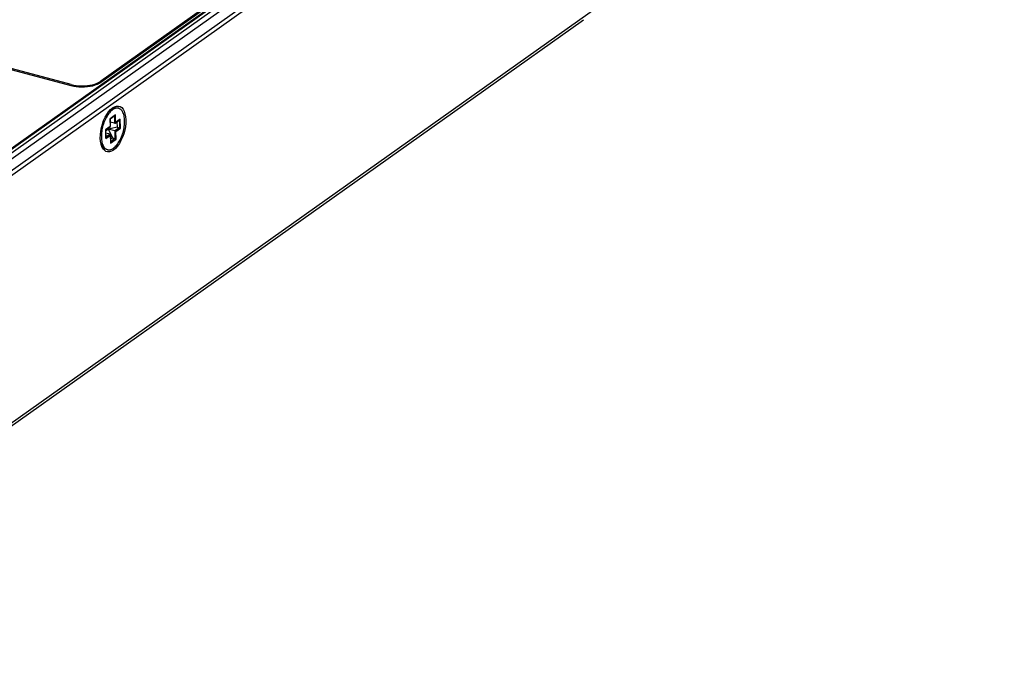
# Model space of a CAD drawing. Header units: millimetres. Extents: x 6 to 414, y 7 to 290.
# Tile 287 of 341: x 202 to 216, y 131 to 140. Entities that reach past the tile are written whole.
import ezdxf

# ---------------------------------------------------------------- set-up
doc = ezdxf.new("R2010")
doc.units = ezdxf.units.MM
doc.header["$LTSCALE"] = 23.1
doc.layers.get('0').update_dxf_attribs({"linetype": 'CONTINUOUS'})
for name, color, linetype in [('_4120', 7, 'CONTINUOUS'), ('_47233', 7, 'CONTINUOUS'), ('_55275', 7, 'CONTINUOUS'), ('_60383', 7, 'CONTINUOUS')]:
    doc.layers.add(name, color=color, linetype=linetype)
doc.styles.get("Standard").update_dxf_attribs({"font": 'txt', "width": 0.6})
doc.dimstyles.get("Standard").update_dxf_attribs({"dimtxt": 2.5, "dimasz": 1.8, "dimexe": 0.05, "dimexo": 0.0625, "dimtad": 1, "dimzin": 0, "dimdsep": 46, "dimtxsty": 'Standard', "dimblk": '_FILLED', "dimblk1": '_FILLED', "dimblk2": '_FILLED', "dimcen": 0.09, "dimadec": 0, "dimazin": 0, "dimtol": 1, "dimtp": 0.01, "dimtm": 0.01, "dimtfac": 1, "dimtofl": 0, "dimtmove": 0, "dimatfit": 3, "dimldrblk": '_FILLED', "dimfxl": 0, "dimtolj": 1, "dimtzin": 0, "dimarcsym": 0})

# ---------------------------------------------------------------- blocks, each defined once
blk = doc.blocks.new('_FILLED')
at = {"color": 0, "linetype": 'ByBlock'}
blk.add_solid([(0, 0), (-1, 0.2222), (-1, -0.2222)], dxfattribs=at)

msp = doc.modelspace()

# ---------------------------------------------------------------- linework, layer by layer
at = {"layer": '_4120', "color": 7, "linetype": 'Continuous'}
for p, q in [((203.717, 138.743), (203.706, 138.729)), ((203.728, 138.755), (203.717, 138.743)), ((203.72, 138.773), (203.731, 138.783)), ((203.739, 138.767), (203.728, 138.755)), ((203.826, 138.813), (203.846, 138.807)), ((203.802, 138.714), (203.727, 138.661)), ((203.727, 138.661), (203.729, 138.553)), ((203.728, 138.658), (203.796, 138.706)), ((203.731, 138.551), (203.728, 138.658)), ((203.791, 138.596), (203.729, 138.613)), ((203.789, 138.701), (203.791, 138.596)), ((203.798, 138.598), (203.863, 138.644)), ((203.805, 138.607), (203.802, 138.714)), ((203.87, 138.653), (203.805, 138.607)), ((203.824, 138.616), (203.825, 138.544)), ((203.857, 138.639), (203.859, 138.535)), ((203.873, 138.528), (203.87, 138.653)), ((203.729, 138.553), (203.664, 138.507)), ((203.664, 138.507), (203.667, 138.382)), ((203.666, 138.504), (203.731, 138.55)), ((203.702, 138.514), (203.666, 138.488)), ((203.669, 138.389), (203.666, 138.505)), ((203.825, 138.544), (203.667, 138.505)), ((203.729, 138.443), (203.667, 138.459)), ((203.729, 138.443), (203.668, 138.4)), ((203.702, 138.514), (203.69, 138.521)), ((203.696, 138.526), (203.763, 138.391)), ((203.702, 138.53), (203.702, 138.514)), ((203.794, 138.489), (203.702, 138.514)), ((203.731, 138.551), (203.731, 138.551)), ((203.859, 138.535), (203.794, 138.489)), ((203.794, 138.489), (203.796, 138.382)), ((203.808, 138.482), (203.873, 138.528)), ((203.811, 138.374), (203.808, 138.482)), ((203.825, 138.544), (203.859, 138.535)), ((203.598, 138.32), (203.603, 138.306)), ((203.609, 138.293), (203.603, 138.306)), ((203.618, 138.315), (203.623, 138.301)), ((203.667, 138.382), (203.732, 138.428)), ((203.732, 138.428), (203.735, 138.32)), ((203.736, 138.328), (203.734, 138.435)), ((203.763, 138.391), (203.735, 138.371)), ((203.735, 138.32), (203.811, 138.374)), ((203.796, 138.382), (203.736, 138.339)), ((203.763, 138.391), (203.796, 138.382)), ((203.82, 138.292), (203.831, 138.306)), ((203.671, 138.233), (203.691, 138.228))]:
    msp.add_line(p, q, dxfattribs=at)
for points in [[(203.706, 138.729), (203.695, 138.714), (203.685, 138.698)], [(203.731, 138.783), (203.742, 138.791), (203.754, 138.799), (203.765, 138.805), (203.777, 138.81)], [(203.762, 138.786), (203.751, 138.777), (203.739, 138.767)], [(203.846, 138.807), (203.841, 138.808), (203.83, 138.81), (203.819, 138.809), (203.808, 138.808), (203.797, 138.804), (203.785, 138.8), (203.774, 138.793), (203.762, 138.786)], [(203.777, 138.81), (203.788, 138.813), (203.799, 138.815), (203.81, 138.815), (203.821, 138.814), (203.826, 138.813)], [(203.931, 138.633), (203.93, 138.652), (203.929, 138.67), (203.926, 138.687), (203.923, 138.704), (203.919, 138.719), (203.914, 138.734), (203.908, 138.747), (203.902, 138.76), (203.895, 138.771), (203.887, 138.78), (203.879, 138.789), (203.87, 138.796), (203.861, 138.801), (203.851, 138.806), (203.846, 138.807)], [(203.666, 138.663), (203.657, 138.645), (203.649, 138.626), (203.642, 138.606), (203.635, 138.586), (203.628, 138.566), (203.623, 138.545), (203.618, 138.524), (203.614, 138.503), (203.611, 138.483), (203.608, 138.462), (203.607, 138.442), (203.606, 138.422), (203.606, 138.402)], [(203.685, 138.698), (203.675, 138.681), (203.666, 138.663)], [(203.728, 138.658), (203.728, 138.658), (203.728, 138.658), (203.728, 138.659), (203.728, 138.659), (203.728, 138.66), (203.727, 138.66), (203.727, 138.661)], [(203.791, 138.596), (203.792, 138.596), (203.793, 138.596), (203.793, 138.596), (203.794, 138.596), (203.794, 138.596), (203.795, 138.596), (203.796, 138.597), (203.796, 138.597), (203.797, 138.597), (203.798, 138.598), (203.798, 138.598)], [(203.796, 138.706), (203.796, 138.706), (203.797, 138.706), (203.798, 138.707), (203.798, 138.708), (203.799, 138.709), (203.8, 138.71), (203.801, 138.711), (203.801, 138.712), (203.802, 138.713), (203.802, 138.714)], [(203.798, 138.598), (203.799, 138.598), (203.799, 138.599), (203.8, 138.6), (203.801, 138.6), (203.802, 138.601), (203.802, 138.602), (203.803, 138.603), (203.804, 138.605), (203.804, 138.606), (203.805, 138.607)], [(203.852, 138.337), (203.862, 138.354), (203.871, 138.371), (203.88, 138.39), (203.888, 138.409), (203.896, 138.428), (203.902, 138.448), (203.909, 138.469), (203.914, 138.49), (203.919, 138.51), (203.923, 138.531), (203.926, 138.552), (203.929, 138.573), (203.93, 138.593), (203.931, 138.613), (203.931, 138.633)], [(203.863, 138.644), (203.864, 138.644), (203.864, 138.645), (203.865, 138.646), (203.866, 138.647), (203.867, 138.648), (203.868, 138.648), (203.868, 138.65), (203.869, 138.651), (203.87, 138.652), (203.87, 138.653)], [(203.666, 138.505), (203.666, 138.505), (203.666, 138.505), (203.666, 138.505), (203.665, 138.506), (203.665, 138.506), (203.665, 138.506), (203.664, 138.507)], [(203.731, 138.551), (203.731, 138.551), (203.731, 138.551), (203.73, 138.552), (203.73, 138.552), (203.73, 138.553), (203.729, 138.553)], [(203.729, 138.443), (203.729, 138.443), (203.73, 138.442), (203.73, 138.442), (203.731, 138.442), (203.731, 138.441), (203.732, 138.441), (203.732, 138.44), (203.732, 138.44), (203.733, 138.439), (203.733, 138.439), (203.733, 138.438), (203.733, 138.437), (203.734, 138.436), (203.734, 138.435)], [(203.731, 138.55), (203.731, 138.55), (203.731, 138.55), (203.731, 138.55), (203.731, 138.551)], [(203.794, 138.489), (203.794, 138.489), (203.795, 138.489), (203.796, 138.488), (203.796, 138.488), (203.797, 138.488), (203.798, 138.488), (203.798, 138.487), (203.799, 138.487), (203.8, 138.487), (203.801, 138.486), (203.801, 138.486), (203.802, 138.486), (203.803, 138.485), (203.804, 138.485), (203.805, 138.484), (203.805, 138.484), (203.806, 138.483), (203.807, 138.483), (203.807, 138.482), (203.808, 138.482)], [(203.859, 138.535), (203.86, 138.535), (203.86, 138.535), (203.861, 138.535), (203.861, 138.534), (203.862, 138.534), (203.863, 138.534), (203.863, 138.534), (203.864, 138.533), (203.865, 138.533), (203.866, 138.533), (203.866, 138.532), (203.867, 138.532), (203.868, 138.531), (203.869, 138.531), (203.87, 138.53), (203.87, 138.53), (203.871, 138.529), (203.872, 138.529), (203.872, 138.528), (203.873, 138.528)], [(203.606, 138.402), (203.607, 138.383), (203.609, 138.365), (203.611, 138.348), (203.614, 138.331), (203.618, 138.315)], [(203.669, 138.389), (203.669, 138.389), (203.669, 138.388), (203.668, 138.387), (203.668, 138.385), (203.668, 138.384), (203.668, 138.383), (203.667, 138.382)], [(203.734, 138.435), (203.734, 138.435), (203.734, 138.434), (203.733, 138.433), (203.733, 138.431), (203.733, 138.43), (203.733, 138.429), (203.732, 138.428)], [(203.736, 138.328), (203.736, 138.327), (203.736, 138.326), (203.736, 138.325), (203.736, 138.324), (203.735, 138.323), (203.735, 138.322), (203.735, 138.32)], [(203.796, 138.382), (203.797, 138.381), (203.798, 138.381), (203.798, 138.381), (203.799, 138.381), (203.799, 138.381), (203.8, 138.38), (203.801, 138.38), (203.802, 138.38), (203.802, 138.379), (203.803, 138.379), (203.804, 138.379), (203.805, 138.378), (203.805, 138.378), (203.806, 138.377), (203.807, 138.377), (203.808, 138.376), (203.809, 138.376), (203.809, 138.375), (203.81, 138.375), (203.811, 138.374)], [(203.831, 138.306), (203.842, 138.321), (203.852, 138.337)], [(203.671, 138.233), (203.666, 138.234), (203.656, 138.239), (203.647, 138.244), (203.638, 138.251), (203.63, 138.26), (203.622, 138.269), (203.615, 138.281), (203.609, 138.293)], [(203.623, 138.301), (203.629, 138.287), (203.635, 138.275), (203.642, 138.264)], [(203.642, 138.264), (203.65, 138.254), (203.658, 138.246), (203.667, 138.239)], [(203.667, 138.239), (203.676, 138.233), (203.686, 138.229), (203.691, 138.228)], [(203.691, 138.228), (203.696, 138.226), (203.707, 138.225), (203.718, 138.225), (203.729, 138.227), (203.74, 138.23), (203.752, 138.235), (203.763, 138.241), (203.775, 138.249), (203.786, 138.258), (203.798, 138.268)], [(203.798, 138.268), (203.809, 138.279), (203.82, 138.292)]]:
    msp.add_lwpolyline(points, dxfattribs=at)
at = {"layer": '_47233', "color": 7, "linetype": 'Continuous'}
for p, q in [((209.234, 143.183), (203.597, 139.185)), ((209.235, 143.165), (203.598, 139.167)), ((203.183, 139.137), (200.326, 139.904)), ((203.183, 139.119), (200.327, 139.886)), ((203.183, 139.137), (203.183, 139.119)), ((203.574, 139.17), (203.597, 139.185)), ((203.598, 139.167), (203.597, 139.185))]:
    msp.add_line(p, q, dxfattribs=at)
for points in [[(203.183, 139.137), (203.218, 139.129), (203.254, 139.123), (203.292, 139.12), (203.331, 139.119), (203.37, 139.12), (203.409, 139.123), (203.446, 139.129), (203.482, 139.136), (203.516, 139.146), (203.547, 139.157), (203.574, 139.17)], [(203.598, 139.167), (203.574, 139.152), (203.547, 139.139), (203.516, 139.128), (203.483, 139.118), (203.447, 139.111), (203.409, 139.105), (203.37, 139.102), (203.331, 139.101), (203.292, 139.102), (203.254, 139.106), (203.218, 139.111), (203.183, 139.119)]]:
    msp.add_lwpolyline(points, dxfattribs=at)
at = {"layer": '_55275', "color": 7, "linetype": 'Continuous'}
for p, q in [((197.635, 134.531), (213.625, 145.872)), ((198.145, 134.958), (209.94, 143.324)), ((197.608, 131.044), (213.787, 142.519)), ((197.581, 130.985), (210.357, 140.046)), ((203.706, 138.758), (203.733, 138.788)), ((203.733, 138.788), (203.75, 138.803)), ((203.75, 138.803), (203.762, 138.813)), ((203.762, 138.813), (203.79, 138.829)), ((203.609, 138.279), (203.601, 138.305)), ((203.613, 138.27), (203.609, 138.279))]:
    msp.add_line(p, q, dxfattribs=at)
for points in [[(203.601, 138.305), (203.593, 138.345), (203.59, 138.389), (203.591, 138.437), (203.596, 138.486), (203.606, 138.537), (203.619, 138.586), (203.636, 138.634), (203.657, 138.68), (203.68, 138.721), (203.706, 138.758)], [(203.79, 138.829), (203.818, 138.838), (203.844, 138.838), (203.869, 138.831), (203.89, 138.816), (203.909, 138.794), (203.925, 138.765), (203.936, 138.73), (203.944, 138.69), (203.947, 138.645), (203.946, 138.598), (203.941, 138.548), (203.932, 138.498), (203.918, 138.449), (203.901, 138.4), (203.88, 138.355), (203.857, 138.313), (203.831, 138.276), (203.804, 138.246), (203.776, 138.222)], [(203.647, 138.219), (203.628, 138.241), (203.613, 138.27)], [(203.776, 138.222), (203.747, 138.206), (203.719, 138.197), (203.693, 138.197), (203.669, 138.204), (203.647, 138.219)]]:
    msp.add_lwpolyline(points, dxfattribs=at)
at = {"layer": '_60383', "color": 7, "linetype": 'Continuous'}
for p, q in [((209.772, 143.36), (198.113, 135.091)), ((209.358, 143.216), (197.542, 134.836)), ((209.38, 143.217), (197.564, 134.836)), ((197.63, 134.839), (209.446, 143.219))]:
    msp.add_line(p, q, dxfattribs=at)

# ---------------------------------------------------------------- leaders
at = {"color": 2, "linetype": 'Continuous'}
msp.add_leader([(213.09, 142.025), (230.009, 137.199)], dimstyle='Standard', override={"dimtad": 0}, dxfattribs=at)

doc.saveas('drawing.dxf')
